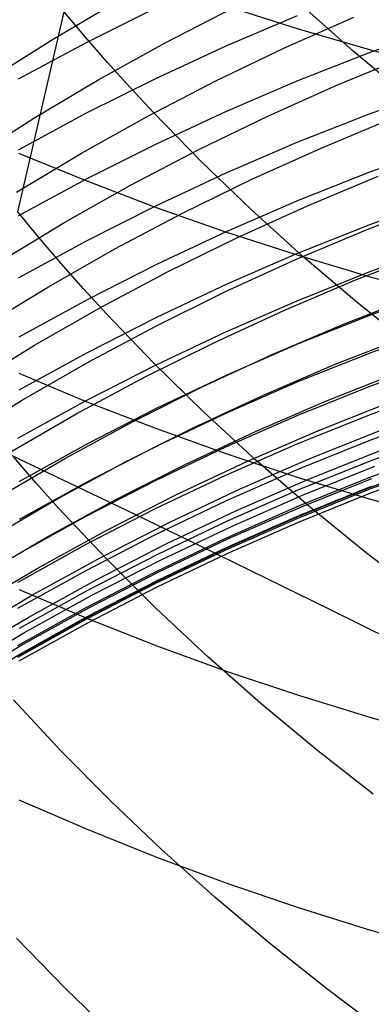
# Model space of a CAD drawing. Extents: x -383 to 1849, y -1185 to -529.
# Tile 664 of 870: x 1782.54 to 1784.75, y -1094.28 to -1088.07. Entities that reach past the tile are written whole.
import ezdxf

# ---------------------------------------------------------------- set-up
doc = ezdxf.new("R2010")
doc.units = 0
doc.layers.add('PREDEFINITO', color=7, linetype='CONTINUOUS')

msp = doc.modelspace()

# ---------------------------------------------------------------- linework, layer by layer
at = {"layer": 'PREDEFINITO'}
for p, q in [((1782.7438, -1088.1947, 549.2965), (1783.1526, -1087.9537, 549.4281)), ((1782.5248, -1089.2822, 511.4628), (1782.8172, -1088.0202, 510.0058)), ((1782.9525, -1088.1812, 509.883), (1782.8172, -1088.0202, 510.0058)), ((1782.959, -1088.2135, 598.4662), (1783.3957, -1087.9959, 598.406)), ((1783.4539, -1088.2163, 550.9992), (1783.8794, -1087.9973, 551.1162)), ((1784.295, -1088.1297, 648.3141), (1783.8446, -1087.9863, 648.1768)), ((1784.6378, -1088.2664, 507.4099), (1784.3098, -1087.9742, 507.6233)), ((1783.8382, -1088.2348, 596.9373), (1784.2877, -1088.043, 596.8882)), ((1784.2034, -1088.2489, 552.6711), (1784.6435, -1088.0535, 552.7737)), ((1784.751, -1088.2628, 648.4415), (1784.295, -1088.1297, 648.3141)), ((1784.7423, -1088.2774, 595.4291), (1785.2028, -1088.1127, 595.3905)), ((1782.3437, -1088.4475, 549.1609), (1782.7438, -1088.1947, 549.2965)), ((1783.0913, -1088.3409, 509.7623), (1782.9525, -1088.1812, 509.883)), ((1782.5294, -1088.444, 598.5299), (1782.959, -1088.2135, 598.4662)), ((1783.0361, -1088.4477, 550.8781), (1783.4539, -1088.2163, 550.9992)), ((1783.3949, -1088.4403, 596.9898), (1783.8382, -1088.2348, 596.9373)), ((1783.7701, -1088.4574, 552.5644), (1784.2034, -1088.2489, 552.6711)), ((1784.9779, -1088.5519, 507.2055), (1784.6378, -1088.2664, 507.4099)), ((1785.2123, -1088.3854, 648.5588), (1784.751, -1088.2628, 648.4415)), ((1784.2871, -1088.4562, 595.4711), (1784.7423, -1088.2774, 595.4291)), ((1784.5414, -1088.4814, 554.2171), (1784.9884, -1088.2973, 554.3098)), ((1783.2337, -1088.4991, 509.6437), (1783.0913, -1088.3409, 509.7623)), ((1782.6266, -1088.6912, 550.7531), (1783.0361, -1088.4477, 550.8781)), ((1782.9582, -1088.659, 597.0457), (1783.3949, -1088.4403, 596.9898)), ((1783.344, -1088.6785, 552.4537), (1783.7701, -1088.4574, 552.5644)), ((1783.8375, -1088.6489, 595.5163), (1784.2871, -1088.4562, 595.4711)), ((1783.3795, -1088.6558, 509.5271), (1783.2337, -1088.4991, 509.6437)), ((1784.1009, -1088.6789, 554.1204), (1784.5414, -1088.4814, 554.2171)), ((1784.7428, -1088.664, 594.0066), (1785.2034, -1088.4986, 593.9712)), ((1782.2258, -1088.9467, 550.6243), (1782.6266, -1088.6912, 550.7531)), ((1782.5287, -1088.8908, 597.1049), (1782.9582, -1088.659, 597.0457)), ((1782.9257, -1088.9122, 552.3392), (1783.344, -1088.6785, 552.4537)), ((1783.6812, -1088.9647, 509.3005), (1783.3795, -1088.6558, 509.5271)), ((1783.3942, -1088.8553, 595.5647), (1783.8375, -1088.6489, 595.5163)), ((1783.6671, -1088.8894, 554.0198), (1784.1009, -1088.6789, 554.1204)), ((1784.2875, -1088.8436, 594.0451), (1784.7428, -1088.664, 594.0066)), ((1784.4373, -1088.8801, 555.6698), (1784.8842, -1088.6943, 555.7567)), ((1782.9575, -1089.075, 595.6163), (1783.3942, -1088.8553, 595.5647)), ((1783.2405, -1089.1127, 553.9155), (1783.6671, -1088.8894, 554.0198)), ((1783.838, -1089.0372, 594.0866), (1784.2875, -1088.8436, 594.0451)), ((1783.9968, -1089.0793, 555.5791), (1784.4373, -1088.8801, 555.6698)), ((1784.7518, -1089.0287, 592.5767), (1785.213, -1088.8621, 592.5444)), ((1782.5157, -1089.1581, 552.2209), (1782.9257, -1088.9122, 552.3392)), ((1782.9618, -1089.09, 646.4557), (1782.5314, -1088.9136, 646.2934)), ((1783.9958, -1089.2674, 509.0824), (1783.6812, -1088.9647, 509.3005)), ((1782.528, -1089.3078, 595.671), (1782.9575, -1089.075, 595.6163)), ((1783.3946, -1089.2445, 594.131), (1783.838, -1089.0372, 594.0866)), ((1783.5631, -1089.2917, 555.4847), (1783.9968, -1089.0793, 555.5791)), ((1784.2958, -1089.2096, 592.6118), (1784.7518, -1089.0287, 592.5767)), ((1784.3507, -1089.2438, 557.132), (1784.7977, -1089.0568, 557.213)), ((1782.8218, -1089.3486, 553.8075), (1783.2405, -1089.1127, 553.9155)), ((1783.3993, -1089.2566, 646.6089), (1782.9618, -1089.09, 646.4557)), ((1784.7514, -1089.3599, 591.1392), (1785.2126, -1089.1927, 591.1102)), ((1782.9578, -1089.4653, 594.1782), (1783.3946, -1089.2445, 594.131)), ((1783.8435, -1089.413, 646.7528), (1783.3993, -1089.2566, 646.6089)), ((1783.8455, -1089.4045, 592.6497), (1784.2958, -1089.2096, 592.6118)), ((1783.9101, -1089.4442, 557.0475), (1784.3507, -1089.2438, 557.132)), ((1784.3231, -1089.5636, 508.8731), (1783.9958, -1089.2674, 509.0824)), ((1784.7183, -1089.3975, 558.6754), (1785.1715, -1089.2228, 558.7472)), ((1782.6594, -1089.4457, 511.3424), (1782.5248, -1089.2822, 511.4628)), ((1783.1366, -1089.517, 555.3868), (1783.5631, -1089.2917, 555.4847)), ((1782.4112, -1089.5967, 553.6959), (1782.8218, -1089.3486, 553.8075)), ((1784.2954, -1089.5415, 591.1708), (1784.7514, -1089.3599, 591.1392)), ((1782.7975, -1089.6076, 511.224), (1782.6594, -1089.4457, 511.3424)), ((1783.4014, -1089.6131, 592.6901), (1783.8455, -1089.4045, 592.6497)), ((1783.4762, -1089.6579, 556.9595), (1783.9101, -1089.4442, 557.0475)), ((1784.2939, -1089.5591, 646.8872), (1783.8435, -1089.413, 646.7528)), ((1784.2709, -1089.586, 558.6001), (1784.7183, -1089.3975, 558.6754)), ((1782.5282, -1089.6992, 594.2283), (1782.9578, -1089.4653, 594.1782)), ((1782.7179, -1089.7549, 555.2855), (1783.1366, -1089.517, 555.3868)), ((1784.7412, -1089.6615, 589.7001), (1785.202, -1089.4937, 589.6744)), ((1783.8451, -1089.7371, 591.2048), (1784.2954, -1089.5415, 591.1708)), ((1784.75, -1089.6946, 647.0119), (1784.2939, -1089.5591, 646.8872)), ((1784.6623, -1089.8531, 508.6726), (1784.3231, -1089.5636, 508.8731)), ((1784.6506, -1089.7139, 560.1429), (1785.1048, -1089.5374, 560.2092)), ((1782.9391, -1089.7681, 511.1077), (1782.7975, -1089.6076, 511.224)), ((1782.9639, -1089.8352, 592.7332), (1783.4014, -1089.6131, 592.6901)), ((1783.8298, -1089.7881, 558.5216), (1784.2709, -1089.586, 558.6001)), ((1783.0496, -1089.8846, 556.8681), (1783.4762, -1089.6579, 556.9595)), ((1784.2857, -1089.8436, 589.728), (1784.7412, -1089.6615, 589.7001)), ((1785.2113, -1089.8195, 647.1267), (1784.75, -1089.6946, 647.0119)), ((1782.3074, -1090.0052, 555.1808), (1782.7179, -1089.7549, 555.2855)), ((1783.401, -1089.9466, 591.2412), (1783.8451, -1089.7371, 591.2048)), ((1784.2022, -1089.9042, 560.0733), (1784.6506, -1089.7139, 560.1429)), ((1784.7508, -1089.9317, 588.2616), (1785.212, -1089.7636, 588.2393)), ((1783.0841, -1089.9271, 510.9935), (1782.9391, -1089.7681, 511.1077)), ((1783.3955, -1090.0034, 558.4398), (1783.8298, -1089.7881, 558.5216)), ((1784.5777, -1089.991, 561.6179), (1785.0315, -1089.8137, 561.6786)), ((1782.5336, -1090.0705, 592.7789), (1782.9639, -1089.8352, 592.7332)), ((1782.6307, -1090.1239, 556.7736), (1783.0496, -1089.8846, 556.8681)), ((1783.8358, -1090.0399, 589.7581), (1784.2857, -1089.8436, 589.728)), ((1785.0132, -1090.1356, 508.4811), (1784.6623, -1089.8531, 508.6726)), ((1782.9635, -1090.1695, 591.2799), (1783.401, -1089.9466, 591.2412)), ((1783.3843, -1090.2403, 510.7713), (1783.0841, -1089.9271, 510.9935)), ((1783.7601, -1090.1082, 560.0007), (1784.2022, -1089.9042, 560.0733)), ((1784.2948, -1090.1143, 588.2858), (1784.7508, -1089.9317, 588.2616)), ((1782.9684, -1090.2318, 558.3549), (1783.3955, -1090.0034, 558.4398)), ((1784.1296, -1090.1822, 561.5543), (1784.5777, -1089.991, 561.6179)), ((1784.7535, -1090.1693, 586.8238), (1785.2145, -1090.0011, 586.8051)), ((1783.3921, -1090.25, 589.7903), (1783.8358, -1090.0399, 589.7581)), ((1784.5269, -1090.2447, 563.0986), (1784.9814, -1090.0663, 563.1536)), ((1782.22, -1090.3758, 556.6759), (1782.6307, -1090.1239, 556.7736)), ((1783.3247, -1090.3255, 559.9251), (1783.7601, -1090.1082, 560.0007)), ((1783.8445, -1090.311, 588.3119), (1784.2948, -1090.1143, 588.2858)), ((1782.5331, -1090.4057, 591.321), (1782.9635, -1090.1695, 591.2799)), ((1783.6878, -1090.3871, 561.4879), (1784.1296, -1090.1822, 561.5543)), ((1784.2977, -1090.3519, 586.8442), (1784.7535, -1090.1693, 586.8238)), ((1782.549, -1090.473, 558.267), (1782.9684, -1090.2318, 558.3549)), ((1782.9551, -1090.4736, 589.8246), (1783.3921, -1090.25, 589.7903)), ((1783.6975, -1090.547, 510.5575), (1783.3843, -1090.2403, 510.7713)), ((1784.0781, -1090.4371, 563.0408), (1784.5269, -1090.2447, 563.0986)), ((1784.7413, -1090.3852, 585.3828), (1785.202, -1090.2162, 585.3676)), ((1782.9631, -1090.4828, 645.0085), (1782.5327, -1090.3033, 644.8498)), ((1783.4003, -1090.5217, 588.3398), (1783.8445, -1090.311, 588.3119)), ((1784.4721, -1090.4744, 564.5822), (1784.9271, -1090.2944, 564.6317)), ((1782.8965, -1090.5559, 559.8466), (1783.3247, -1090.3255, 559.9251)), ((1783.8476, -1090.5487, 586.8661), (1784.2977, -1090.3519, 586.8442)), ((1784.2858, -1090.5686, 585.3993), (1784.7413, -1090.3852, 585.3828)), ((1783.2528, -1090.6054, 561.4187), (1783.6878, -1090.3871, 561.4879)), ((1783.6356, -1090.6433, 562.9805), (1784.0781, -1090.4371, 563.0408)), ((1784.7417, -1090.5628, 583.9167), (1785.2023, -1090.3939, 583.905)), ((1782.1378, -1090.7267, 558.1761), (1782.549, -1090.473, 558.267)), ((1782.5253, -1090.7106, 589.8609), (1782.9551, -1090.4736, 589.8246)), ((1783.4006, -1090.6523, 645.1584), (1782.9631, -1090.4828, 645.0085)), ((1784.0228, -1090.6684, 564.5303), (1784.4721, -1090.4744, 564.5822)), ((1784.4171, -1090.6638, 566.0719), (1784.8716, -1090.4834, 566.1157)), ((1782.476, -1090.7992, 559.7653), (1782.8965, -1090.5559, 559.8466)), ((1782.9628, -1090.7459, 588.3695), (1783.4003, -1090.5217, 588.3398)), ((1783.4037, -1090.7595, 586.8895), (1783.8476, -1090.5487, 586.8661)), ((1784.0232, -1090.8471, 510.3523), (1783.6975, -1090.547, 510.5575)), ((1783.836, -1090.7663, 585.4171), (1784.2858, -1090.5686, 585.3993)), ((1784.2865, -1090.7461, 583.9295), (1784.7417, -1090.5628, 583.9167)), ((1784.7415, -1090.7248, 582.4004), (1785.2023, -1090.5554, 582.3917)), ((1782.8249, -1090.8369, 561.3469), (1783.2528, -1090.6054, 561.4187)), ((1783.1997, -1090.8629, 562.9176), (1783.6356, -1090.6433, 562.9805)), ((1783.8447, -1090.8115, 645.2991), (1783.4006, -1090.6523, 645.1584)), ((1783.5798, -1090.8761, 564.4761), (1784.0228, -1090.6684, 564.5303)), ((1783.9683, -1090.8583, 566.026), (1784.4171, -1090.6638, 566.0719)), ((1784.376, -1090.8348, 567.5637), (1784.8309, -1090.6531, 567.6018)), ((1784.7529, -1090.8508, 580.8814), (1785.2138, -1090.6817, 580.8757)), ((1782.5325, -1090.9834, 588.401), (1782.9628, -1090.7459, 588.3695)), ((1782.9664, -1090.9839, 586.9145), (1783.4037, -1090.7595, 586.8895)), ((1783.8369, -1090.9437, 583.9432), (1784.2865, -1090.7461, 583.9295)), ((1784.286, -1090.9088, 582.4098), (1784.7415, -1090.7248, 582.4004)), ((1782.4342, -1090.7952, 437.6561), (1782.8527, -1090.9941, 437.4946)), ((1783.3924, -1090.9779, 585.4361), (1783.836, -1090.7663, 585.4171)), ((1784.295, -1090.9602, 645.4306), (1783.8447, -1090.8115, 645.2991)), ((1784.3536, -1090.9708, 569.0595), (1784.8092, -1090.7884, 569.0919)), ((1784.7415, -1090.9584, 579.3912), (1785.2023, -1090.7888, 579.3888)), ((1782.4048, -1091.0813, 561.2725), (1782.8249, -1090.8369, 561.3469)), ((1782.64, -1090.9937, 512.6073), (1782.499, -1090.831, 512.7212)), ((1782.7711, -1091.0957, 562.8523), (1783.1997, -1090.8629, 562.9176)), ((1783.1434, -1091.0974, 564.4195), (1783.5798, -1090.8761, 564.4761)), ((1783.5258, -1091.0667, 565.978), (1783.9683, -1090.8583, 566.026)), ((1783.9268, -1091.0306, 567.5237), (1784.376, -1090.8348, 567.5637)), ((1784.361, -1091.1402, 510.1558), (1784.0232, -1090.8471, 510.3523)), ((1784.2971, -1091.0345, 580.8875), (1784.7529, -1090.8508, 580.8814)), ((1784.7412, -1091.0326, 575.1302), (1785.2021, -1090.8631, 575.1401)), ((1784.7428, -1091.0224, 578.0779), (1785.2034, -1090.8531, 578.0799)), ((1783.3935, -1091.1552, 583.9579), (1783.8369, -1090.9437, 583.9432)), ((1783.8362, -1091.107, 582.4199), (1784.286, -1090.9088, 582.4098)), ((1784.321, -1091.0705, 570.5589), (1784.7761, -1090.8881, 570.5855)), ((1784.7503, -1091.0566, 576.7655), (1785.2115, -1090.8871, 576.7729)), ((1782.5363, -1091.2216, 586.941), (1782.9664, -1090.9839, 586.9145)), ((1782.7845, -1091.1549, 512.4954), (1782.64, -1090.9937, 512.6073)), ((1782.8527, -1090.9941, 437.4946), (1783.2678, -1091.1931, 437.3241)), ((1782.9554, -1091.2032, 585.4564), (1783.3924, -1090.9779, 585.4361)), ((1783.9038, -1091.1674, 569.0255), (1784.3536, -1090.9708, 569.0595)), ((1784.286, -1091.1426, 579.3938), (1784.7415, -1090.9584, 579.3912)), ((1784.751, -1091.0982, 645.5527), (1784.295, -1090.9602, 645.4306)), ((1784.3028, -1091.1477, 572.0578), (1784.7579, -1090.9648, 572.0786)), ((1783.0899, -1091.2886, 565.928), (1783.5258, -1091.0667, 565.978)), ((1783.4838, -1091.2403, 567.4818), (1783.9268, -1091.0306, 567.5237)), ((1783.847, -1091.2325, 580.8942), (1784.2971, -1091.0345, 580.8875)), ((1784.2856, -1091.2166, 575.1197), (1784.7412, -1091.0326, 575.1302)), ((1784.2875, -1091.2061, 578.0756), (1784.7428, -1091.0224, 578.0779)), ((1784.2944, -1091.2406, 576.7576), (1784.7503, -1091.0566, 576.7655)), ((1784.2986, -1091.1984, 573.5484), (1784.7545, -1091.0146, 573.5634)), ((1782.3501, -1091.3415, 562.7847), (1782.7711, -1091.0957, 562.8523)), ((1782.7142, -1091.3319, 564.3608), (1783.1434, -1091.0974, 564.4195)), ((1783.3926, -1091.3192, 582.4308), (1783.8362, -1091.107, 582.4199)), ((1783.8717, -1091.2671, 570.5309), (1784.321, -1091.0705, 570.5589)), ((1785.2123, -1091.2253, 645.665), (1784.751, -1091.0982, 645.5527)), ((1783.0836, -1091.4724, 512.2778), (1782.7845, -1091.1549, 512.4954)), ((1782.9568, -1091.3805, 583.9736), (1783.3935, -1091.1552, 583.9579)), ((1783.2678, -1091.1931, 437.3241), (1783.6794, -1091.3921, 437.1448)), ((1783.4601, -1091.3779, 568.9899), (1783.9038, -1091.1674, 569.0255)), ((1783.8362, -1091.3411, 579.3966), (1784.286, -1091.1426, 579.3938)), ((1783.8534, -1091.3448, 572.0358), (1784.3028, -1091.1477, 572.0578)), ((1784.7103, -1091.4262, 509.9681), (1784.361, -1091.1402, 510.1558)), ((1782.5256, -1091.4418, 585.4778), (1782.9554, -1091.2032, 585.4564)), ((1783.0474, -1091.4636, 567.4381), (1783.4838, -1091.2403, 567.4818)), ((1783.4031, -1091.4444, 580.9013), (1783.847, -1091.2325, 580.8942)), ((1783.8357, -1091.4148, 575.1084), (1784.2856, -1091.2166, 575.1197)), ((1783.8379, -1091.4042, 578.0732), (1784.2875, -1091.2061, 578.0756)), ((1783.8441, -1091.4389, 576.749), (1784.2944, -1091.2406, 576.7576)), ((1783.8485, -1091.3965, 573.5325), (1784.2986, -1091.1984, 573.5484)), ((1782.6612, -1091.5237, 565.8759), (1783.0899, -1091.2886, 565.928)), ((1783.4287, -1091.4777, 570.5016), (1783.8717, -1091.2671, 570.5309)), ((1782.2927, -1091.5793, 564.2999), (1782.7142, -1091.3319, 564.3608)), ((1782.5272, -1091.6192, 583.9902), (1782.9568, -1091.3805, 583.9736)), ((1782.9556, -1091.5451, 582.4423), (1783.3926, -1091.3192, 582.4308)), ((1783.0232, -1091.602, 568.9526), (1783.4601, -1091.3779, 568.9899)), ((1783.3926, -1091.5535, 579.3996), (1783.8362, -1091.3411, 579.3966)), ((1783.4102, -1091.5559, 572.0126), (1783.8534, -1091.3448, 572.0358)), ((1783.392, -1091.6271, 575.0964), (1783.8357, -1091.4148, 575.1084)), ((1783.3945, -1091.6162, 578.0706), (1783.8379, -1091.4042, 578.0732)), ((1783.4, -1091.6511, 576.7398), (1783.8441, -1091.4389, 576.749)), ((1783.4044, -1091.6085, 573.5157), (1783.8485, -1091.3965, 573.5325)), ((1783.6794, -1091.3921, 437.1448), (1784.0872, -1091.591, 436.9566)), ((1785.0708, -1091.7048, 509.7893), (1784.7103, -1091.4262, 509.9681)), ((1782.6183, -1091.7002, 567.3927), (1783.0474, -1091.4636, 567.4381)), ((1782.9659, -1091.6701, 580.9089), (1783.4031, -1091.4444, 580.9013)), ((1782.9922, -1091.7019, 570.4709), (1783.4287, -1091.4777, 570.5016)), ((1783.3958, -1091.7834, 512.0684), (1783.0836, -1091.4724, 512.2778)), ((1782.2402, -1091.7719, 565.8219), (1782.6612, -1091.5237, 565.8759)), ((1782.5258, -1091.7844, 582.4546), (1782.9556, -1091.5451, 582.4423)), ((1782.9557, -1091.7797, 579.4028), (1783.3926, -1091.5535, 579.3996)), ((1782.9736, -1091.7807, 571.9884), (1783.4102, -1091.5559, 572.0126)), ((1782.5933, -1091.8394, 568.9139), (1783.0232, -1091.602, 568.9526)), ((1782.9549, -1091.853, 575.0837), (1783.392, -1091.6271, 575.0964)), ((1782.9577, -1091.842, 578.0678), (1783.3945, -1091.6162, 578.0706)), ((1782.9671, -1091.8342, 573.4981), (1783.4044, -1091.6085, 573.5157)), ((1784.0872, -1091.591, 436.9566), (1784.491, -1091.7897, 436.7598)), ((1782.5358, -1091.9092, 580.917), (1782.9659, -1091.6701, 580.9089)), ((1782.9666, -1091.8508, 643.5387), (1782.5364, -1091.6685, 643.3839)), ((1782.9626, -1091.8771, 576.7301), (1783.4, -1091.6511, 576.7398)), ((1782.1968, -1091.9498, 567.3456), (1782.6183, -1091.7002, 567.3927)), ((1782.563, -1091.9396, 570.4389), (1782.9922, -1091.7019, 570.4709)), ((1782.5258, -1092.0193, 579.4062), (1782.9557, -1091.7797, 579.4028)), ((1782.5442, -1092.0189, 571.9631), (1782.9736, -1091.7807, 571.9884)), ((1783.7206, -1092.0875, 511.8673), (1783.3958, -1091.7834, 512.0684)), ((1784.491, -1091.7897, 436.7598), (1784.8906, -1091.9881, 436.5544)), ((1782.1711, -1092.0899, 568.8737), (1782.5933, -1091.8394, 568.9139)), ((1782.525, -1092.0924, 575.0704), (1782.9549, -1091.853, 575.0837)), ((1782.5281, -1092.0812, 578.0649), (1782.9577, -1091.842, 578.0678)), ((1782.5323, -1092.1165, 576.7198), (1782.9626, -1091.8771, 576.7301)), ((1782.5369, -1092.0733, 573.4797), (1782.9671, -1091.8342, 573.4981)), ((1783.4039, -1092.0229, 643.6849), (1782.9666, -1091.8508, 643.5387)), ((1782.1414, -1092.1903, 570.4056), (1782.563, -1091.9396, 570.4389)), ((1782.1225, -1092.2702, 571.9368), (1782.5442, -1092.0189, 571.9631)), ((1783.8478, -1092.1845, 643.8222), (1783.4039, -1092.0229, 643.6849)), ((1782.1142, -1092.3256, 573.4604), (1782.5369, -1092.0733, 573.4797)), ((1784.0575, -1092.3846, 511.6748), (1783.7206, -1092.0875, 511.8673)), ((1784.2979, -1092.3354, 643.9504), (1783.8478, -1092.1845, 643.8222)), ((1782.7951, -1092.6829, 513.8062), (1782.4968, -1092.3614, 514.019)), ((1784.7537, -1092.4755, 644.0694), (1784.2979, -1092.3354, 643.9504)), ((1784.406, -1092.6744, 511.4908), (1784.0575, -1092.3846, 511.6748)), ((1785.2147, -1092.6045, 644.1789), (1784.7537, -1092.4755, 644.0694)), ((1783.1065, -1092.9976, 513.6015), (1782.7951, -1092.6829, 513.8062)), ((1784.7657, -1092.9567, 511.3156), (1784.406, -1092.6744, 511.4908)), ((1782.9633, -1093.1806, 642.0354), (1782.5329, -1092.995, 641.8839)), ((1783.4306, -1093.3055, 513.405), (1783.1065, -1092.9976, 513.6015)), ((1783.4008, -1093.3559, 642.1785), (1782.9633, -1093.1806, 642.0354)), ((1783.7668, -1093.6061, 513.2167), (1783.4306, -1093.3055, 513.405)), ((1783.8449, -1093.5204, 642.3129), (1783.4008, -1093.3559, 642.1785)), ((1784.2952, -1093.6742, 642.4384), (1783.8449, -1093.5204, 642.3129)), ((1784.1146, -1093.8993, 513.0368), (1783.7668, -1093.6061, 513.2167)), ((1784.7512, -1093.8169, 642.5549), (1784.2952, -1093.6742, 642.4384)), ((1782.8261, -1094.1842, 515.1561), (1782.5157, -1093.8655, 515.3561)), ((1785.2124, -1093.9483, 642.6622), (1784.7512, -1093.8169, 642.5549)), ((1784.4736, -1094.1849, 512.8654), (1784.1146, -1093.8993, 513.0368)), ((1783.1493, -1094.4957, 514.964), (1782.8261, -1094.1842, 515.1561)), ((1784.8433, -1094.4625, 512.7025), (1784.4736, -1094.1849, 512.8654))]:
    msp.add_line(p, q, dxfattribs=at)

doc.saveas('drawing.dxf')
